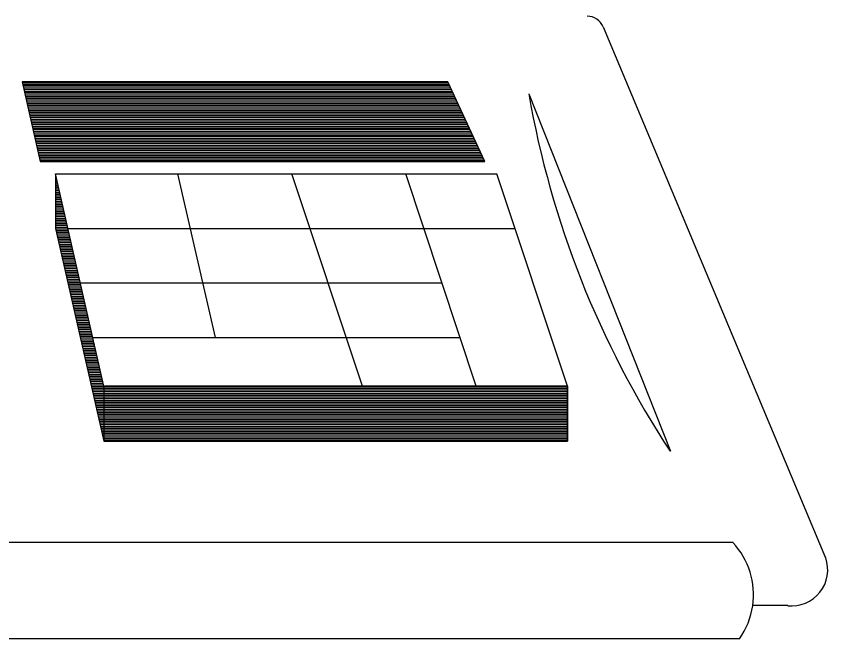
# Model space of a CAD drawing. Extents: x 22388.1 to 22405.7, y 22369.6 to 22390.4.
# Drawn here: x 22401.3263 to 22401.4809, y 22370.0604 to 22370.1789 of the extents above; entities that cross this region are included whole.
import ezdxf

# ---------------------------------------------------------------- set-up
doc = ezdxf.new("R2010")
doc.units = 0
for name, color, linetype in [('Level 2', 7, 'Continuous'), ('Level 25', 7, 'Continuous'), ('Level 5', 7, 'Continuous'), ('Level 7', 7, 'Continuous')]:
    doc.layers.add(name, color=color, linetype=linetype)

msp = doc.modelspace()

# ---------------------------------------------------------------- linework, layer by layer
at = {"layer": 'Level 2'}
for p, q in [((22401.32742772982, 22370.166425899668), (22401.33088606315, 22370.151259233)), ((22401.32742772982, 22370.166425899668), (22401.40855272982, 22370.166425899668)), ((22401.32751106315, 22370.166259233), (22401.408677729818, 22370.166259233)), ((22401.327552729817, 22370.165925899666), (22401.408802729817, 22370.165925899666)), ((22401.32763606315, 22370.165634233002), (22401.408969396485, 22370.165634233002)), ((22401.327719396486, 22370.16530089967), (22401.40913606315, 22370.16530089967)), ((22401.415594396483, 22370.151259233), (22401.40855272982, 22370.166425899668)), ((22401.327761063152, 22370.164967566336), (22401.409261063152, 22370.164967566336)), ((22401.327844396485, 22370.164592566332), (22401.40938606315, 22370.164592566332)), ((22401.327969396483, 22370.16430089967), (22401.409594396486, 22370.16430089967)), ((22401.328011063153, 22370.163967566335), (22401.409719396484, 22370.163967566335)), ((22401.328094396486, 22370.163634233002), (22401.409844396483, 22370.163634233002)), ((22401.423969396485, 22370.164134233), (22401.450927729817, 22370.096092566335)), ((22401.32813606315, 22370.163342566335), (22401.410052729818, 22370.163342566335)), ((22401.328219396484, 22370.162967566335), (22401.410177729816, 22370.162967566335)), ((22401.328302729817, 22370.162634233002), (22401.410344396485, 22370.162634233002)), ((22401.328344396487, 22370.16230089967), (22401.41051106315, 22370.16230089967)), ((22401.328469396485, 22370.162009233), (22401.410636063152, 22370.162009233)), ((22401.328552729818, 22370.161675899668), (22401.41076106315, 22370.161675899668)), ((22401.328594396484, 22370.16130089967), (22401.410969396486, 22370.16130089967)), ((22401.32867772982, 22370.160967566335), (22401.411094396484, 22370.160967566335)), ((22401.328761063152, 22370.160675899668), (22401.411219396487, 22370.160675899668)), ((22401.32880272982, 22370.160342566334), (22401.411427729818, 22370.160342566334)), ((22401.328927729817, 22370.160009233), (22401.411552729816, 22370.160009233)), ((22401.328969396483, 22370.159675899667), (22401.411719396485, 22370.159675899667)), ((22401.32905272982, 22370.159342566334), (22401.41188606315, 22370.159342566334)), ((22401.329136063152, 22370.159009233), (22401.412011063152, 22370.159009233)), ((22401.329219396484, 22370.158675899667), (22401.41213606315, 22370.158675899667)), ((22401.32926106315, 22370.158384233), (22401.412344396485, 22370.158384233)), ((22401.329386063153, 22370.158009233), (22401.412469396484, 22370.158009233)), ((22401.32942772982, 22370.157675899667), (22401.412594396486, 22370.157675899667)), ((22401.32951106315, 22370.157384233), (22401.412802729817, 22370.157384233)), ((22401.329594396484, 22370.157050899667), (22401.41292772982, 22370.157050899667)), ((22401.32963606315, 22370.156717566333), (22401.41305272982, 22370.156717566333)), ((22401.329719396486, 22370.156342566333), (22401.413261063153, 22370.156342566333)), ((22401.32980272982, 22370.156050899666), (22401.413386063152, 22370.156050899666)), ((22401.32988606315, 22370.155717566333), (22401.41351106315, 22370.155717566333)), ((22401.329969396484, 22370.155384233), (22401.413719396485, 22370.155384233)), ((22401.33005272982, 22370.155092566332), (22401.413844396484, 22370.155092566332)), ((22401.330094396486, 22370.154717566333), (22401.413969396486, 22370.154717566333)), ((22401.33017772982, 22370.154384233), (22401.414177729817, 22370.154384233)), ((22401.33026106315, 22370.154050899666), (22401.41430272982, 22370.154050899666)), ((22401.330344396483, 22370.153759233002), (22401.41442772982, 22370.153759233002)), ((22401.33042772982, 22370.15342589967), (22401.414636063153, 22370.15342589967)), ((22401.330469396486, 22370.153050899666), (22401.41476106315, 22370.153050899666)), ((22401.330552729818, 22370.152717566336), (22401.41488606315, 22370.152717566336)), ((22401.33063606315, 22370.15242589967), (22401.415094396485, 22370.15242589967)), ((22401.330719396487, 22370.152092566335), (22401.415219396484, 22370.152092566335)), ((22401.33080272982, 22370.151759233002), (22401.415344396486, 22370.151759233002)), ((22401.33088606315, 22370.15142589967), (22401.415552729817, 22370.15142589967)), ((22401.33088606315, 22370.151259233), (22401.415594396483, 22370.151259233)), ((22401.343011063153, 22370.108467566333), (22401.33380272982, 22370.148925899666)), ((22401.33380272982, 22370.148925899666), (22401.33380272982, 22370.138467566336)), ((22401.33380272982, 22370.14867589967), (22401.333844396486, 22370.14867589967)), ((22401.33380272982, 22370.148342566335), (22401.333969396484, 22370.148342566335)), ((22401.33380272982, 22370.148009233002), (22401.33401106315, 22370.148009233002)), ((22401.33380272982, 22370.14767589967), (22401.334094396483, 22370.14767589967)), ((22401.33380272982, 22370.147384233), (22401.33417772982, 22370.147384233)), ((22401.33380272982, 22370.147009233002), (22401.334219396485, 22370.147009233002)), ((22401.33380272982, 22370.14667589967), (22401.334302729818, 22370.14667589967)), ((22401.33380272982, 22370.146384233), (22401.33438606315, 22370.146384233)), ((22401.33380272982, 22370.146050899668), (22401.334469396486, 22370.146050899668)), ((22401.33380272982, 22370.145717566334), (22401.33455272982, 22370.145717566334)), ((22401.33380272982, 22370.145342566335), (22401.334594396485, 22370.145342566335)), ((22401.33380272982, 22370.145050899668), (22401.334677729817, 22370.145050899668)), ((22401.33380272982, 22370.144717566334), (22401.33476106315, 22370.144717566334)), ((22401.33380272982, 22370.144384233), (22401.334844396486, 22370.144384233)), ((22401.33380272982, 22370.144092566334), (22401.33492772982, 22370.144092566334)), ((22401.33380272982, 22370.143717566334), (22401.33501106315, 22370.143717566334)), ((22401.33380272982, 22370.143384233), (22401.335052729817, 22370.143384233)), ((22401.33380272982, 22370.143050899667), (22401.335136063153, 22370.143050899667)), ((22401.33380272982, 22370.142759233), (22401.33517772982, 22370.142759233)), ((22401.33380272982, 22370.142425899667), (22401.335302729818, 22370.142425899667)), ((22401.33380272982, 22370.142050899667), (22401.33538606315, 22370.142050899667)), ((22401.33380272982, 22370.141717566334), (22401.335427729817, 22370.141717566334)), ((22401.33380272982, 22370.141425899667), (22401.335511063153, 22370.141425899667)), ((22401.33380272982, 22370.141092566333), (22401.335594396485, 22370.141092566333)), ((22401.33380272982, 22370.140759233), (22401.33563606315, 22370.140759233)), ((22401.33380272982, 22370.140425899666), (22401.33576106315, 22370.140425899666)), ((22401.33380272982, 22370.140092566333), (22401.335844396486, 22370.140092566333)), ((22401.33380272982, 22370.139759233), (22401.335886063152, 22370.139759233)), ((22401.33380272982, 22370.139425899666), (22401.335969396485, 22370.139425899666)), ((22401.33380272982, 22370.139134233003), (22401.33601106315, 22370.139134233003)), ((22401.33380272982, 22370.138759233), (22401.336094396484, 22370.138759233)), ((22401.33380272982, 22370.138425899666), (22401.336219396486, 22370.138425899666)), ((22401.33392772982, 22370.138134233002), (22401.336261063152, 22370.138134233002)), ((22401.333969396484, 22370.13780089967), (22401.336344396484, 22370.13780089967)), ((22401.334052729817, 22370.137467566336), (22401.336427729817, 22370.137467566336)), ((22401.334136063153, 22370.137092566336), (22401.336469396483, 22370.137092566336)), ((22401.33417772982, 22370.13680089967), (22401.33655272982, 22370.13680089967)), ((22401.33426106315, 22370.136467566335), (22401.336677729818, 22370.136467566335)), ((22401.334302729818, 22370.136134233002), (22401.336719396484, 22370.136134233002)), ((22401.334427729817, 22370.135842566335), (22401.336802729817, 22370.135842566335)), ((22401.334511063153, 22370.135467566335), (22401.336886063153, 22370.135467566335)), ((22401.334594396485, 22370.135134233), (22401.33692772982, 22370.135134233)), ((22401.33463606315, 22370.13480089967), (22401.33701106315, 22370.13480089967)), ((22401.334719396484, 22370.134509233), (22401.337052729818, 22370.134509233)), ((22401.33476106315, 22370.134175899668), (22401.33717772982, 22370.134175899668)), ((22401.334886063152, 22370.133800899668), (22401.337261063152, 22370.133800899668)), ((22401.334969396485, 22370.133467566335), (22401.33730272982, 22370.133467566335)), ((22401.33501106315, 22370.133175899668), (22401.33738606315, 22370.133175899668)), ((22401.335094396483, 22370.132842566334), (22401.337469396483, 22370.132842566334)), ((22401.335136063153, 22370.132509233), (22401.337511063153, 22370.132509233)), ((22401.335219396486, 22370.132175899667), (22401.337636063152, 22370.132175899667)), ((22401.335344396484, 22370.131842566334), (22401.337719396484, 22370.131842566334)), ((22401.335427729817, 22370.131509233), (22401.33776106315, 22370.131509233)), ((22401.335469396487, 22370.131175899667), (22401.337844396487, 22370.131175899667)), ((22401.33555272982, 22370.130884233), (22401.337886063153, 22370.130884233)), ((22401.335594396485, 22370.130509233), (22401.337969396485, 22370.130509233)), ((22401.335677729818, 22370.130175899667), (22401.338094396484, 22370.130175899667)), ((22401.335802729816, 22370.129884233), (22401.33813606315, 22370.129884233)), ((22401.335844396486, 22370.129550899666), (22401.338219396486, 22370.129550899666)), ((22401.33592772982, 22370.129217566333), (22401.33830272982, 22370.129217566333)), ((22401.335969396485, 22370.128842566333), (22401.338344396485, 22370.128842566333)), ((22401.336052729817, 22370.128550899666), (22401.338427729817, 22370.128550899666)), ((22401.33613606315, 22370.128217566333), (22401.33855272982, 22370.128217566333)), ((22401.336261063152, 22370.127884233), (22401.338594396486, 22370.127884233)), ((22401.33630272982, 22370.127592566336), (22401.33867772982, 22370.127592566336)), ((22401.33638606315, 22370.127217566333), (22401.338719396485, 22370.127217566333)), ((22401.336427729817, 22370.126884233), (22401.338802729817, 22370.126884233)), ((22401.336511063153, 22370.126550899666), (22401.338886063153, 22370.126550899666)), ((22401.336594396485, 22370.126259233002), (22401.33901106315, 22370.126259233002)), ((22401.336677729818, 22370.12592589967), (22401.339052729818, 22370.12592589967)), ((22401.33676106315, 22370.12555089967), (22401.33913606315, 22370.12555089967)), ((22401.336802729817, 22370.125217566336), (22401.339177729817, 22370.125217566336)), ((22401.336886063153, 22370.12492589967), (22401.339261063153, 22370.12492589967)), ((22401.336969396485, 22370.124592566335), (22401.339344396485, 22370.124592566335)), ((22401.337052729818, 22370.124259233), (22401.339427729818, 22370.124259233)), ((22401.33713606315, 22370.12392589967), (22401.33951106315, 22370.12392589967)), ((22401.337219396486, 22370.123592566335), (22401.33955272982, 22370.123592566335)), ((22401.337261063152, 22370.123259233), (22401.339636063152, 22370.123259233)), ((22401.337344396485, 22370.12292589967), (22401.339719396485, 22370.12292589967)), ((22401.337427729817, 22370.122634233), (22401.339802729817, 22370.122634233)), ((22401.337469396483, 22370.122259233), (22401.339886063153, 22370.122259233)), ((22401.337594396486, 22370.121925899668), (22401.339969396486, 22370.121925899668)), ((22401.337636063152, 22370.121634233), (22401.340011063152, 22370.121634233)), ((22401.337719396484, 22370.121300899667), (22401.340094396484, 22370.121300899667)), ((22401.337802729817, 22370.120967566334), (22401.340177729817, 22370.120967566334)), ((22401.337886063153, 22370.120592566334), (22401.340219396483, 22370.120592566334)), ((22401.33792772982, 22370.120300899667), (22401.340344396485, 22370.120300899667)), ((22401.338052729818, 22370.119967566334), (22401.34038606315, 22370.119967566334)), ((22401.338094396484, 22370.119634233), (22401.340469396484, 22370.119634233)), ((22401.338177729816, 22370.119342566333), (22401.340552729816, 22370.119342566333)), ((22401.338261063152, 22370.118967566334), (22401.340636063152, 22370.118967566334)), ((22401.33830272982, 22370.118634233), (22401.34067772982, 22370.118634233)), ((22401.33838606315, 22370.118300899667), (22401.340802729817, 22370.118300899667)), ((22401.33851106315, 22370.118009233), (22401.340844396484, 22370.118009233)), ((22401.33855272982, 22370.117675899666), (22401.34092772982, 22370.117675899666)), ((22401.338636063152, 22370.117300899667), (22401.341011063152, 22370.117300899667)), ((22401.338719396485, 22370.116967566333), (22401.34105272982, 22370.116967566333)), ((22401.33876106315, 22370.116675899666), (22401.34113606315, 22370.116675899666)), ((22401.338844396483, 22370.116342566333), (22401.341177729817, 22370.116342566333)), ((22401.338886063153, 22370.116009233), (22401.34130272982, 22370.116009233)), ((22401.33901106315, 22370.115675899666), (22401.34138606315, 22370.115675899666)), ((22401.339094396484, 22370.115342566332), (22401.341469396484, 22370.115342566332)), ((22401.33913606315, 22370.115009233), (22401.34151106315, 22370.115009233)), ((22401.339219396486, 22370.11467589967), (22401.341594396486, 22370.11467589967)), ((22401.33930272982, 22370.114384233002), (22401.341636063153, 22370.114384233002)), ((22401.339344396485, 22370.114009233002), (22401.34176106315, 22370.114009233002)), ((22401.339469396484, 22370.11367589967), (22401.341844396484, 22370.11367589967)), ((22401.33955272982, 22370.113384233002), (22401.34188606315, 22370.113384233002)), ((22401.339594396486, 22370.11305089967), (22401.341969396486, 22370.11305089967)), ((22401.33967772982, 22370.112717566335), (22401.342011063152, 22370.112717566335)), ((22401.339719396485, 22370.112342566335), (22401.342094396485, 22370.112342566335)), ((22401.339802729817, 22370.11205089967), (22401.342219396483, 22370.11205089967)), ((22401.33992772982, 22370.111717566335), (22401.34230272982, 22370.111717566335)), ((22401.339969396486, 22370.111384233), (22401.342344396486, 22370.111384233)), ((22401.340052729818, 22370.111092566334), (22401.342427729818, 22370.111092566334)), ((22401.34013606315, 22370.110717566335), (22401.342469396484, 22370.110717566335)), ((22401.340177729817, 22370.110384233), (22401.342552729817, 22370.110384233)), ((22401.340261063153, 22370.110050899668), (22401.34267772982, 22370.110050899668)), ((22401.34038606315, 22370.109759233), (22401.342719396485, 22370.109759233)), ((22401.340427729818, 22370.109425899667), (22401.342802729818, 22370.109425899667)), ((22401.34051106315, 22370.109050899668), (22401.34288606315, 22370.109050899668)), ((22401.340552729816, 22370.108717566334), (22401.342927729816, 22370.108717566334)), ((22401.340636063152, 22370.108425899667), (22401.431344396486, 22370.108425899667)), ((22401.340719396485, 22370.108092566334), (22401.431344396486, 22370.108092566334)), ((22401.343011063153, 22370.108467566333), (22401.36605272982, 22370.108467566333)), ((22401.343011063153, 22370.108467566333), (22401.431344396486, 22370.108467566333)), ((22401.343011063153, 22370.108467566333), (22401.343011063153, 22370.098009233)), ((22401.431344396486, 22370.108467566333), (22401.431344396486, 22370.098009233)), ((22401.340802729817, 22370.107759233), (22401.431344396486, 22370.107759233)), ((22401.34088606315, 22370.107425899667), (22401.431344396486, 22370.107425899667)), ((22401.340969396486, 22370.107092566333), (22401.431344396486, 22370.107092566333)), ((22401.341011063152, 22370.106759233), (22401.431344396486, 22370.106759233)), ((22401.341094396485, 22370.106425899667), (22401.431344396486, 22370.106425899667)), ((22401.341177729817, 22370.106134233), (22401.431344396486, 22370.106134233)), ((22401.341261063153, 22370.105759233), (22401.431344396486, 22370.105759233)), ((22401.341344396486, 22370.105425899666), (22401.431344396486, 22370.105425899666)), ((22401.341427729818, 22370.105134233), (22401.431344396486, 22370.105134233)), ((22401.341469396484, 22370.104800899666), (22401.431344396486, 22370.104800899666)), ((22401.341552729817, 22370.104467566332), (22401.431344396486, 22370.104467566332)), ((22401.341594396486, 22370.104092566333), (22401.431344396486, 22370.104092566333)), ((22401.341719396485, 22370.103800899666), (22401.431344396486, 22370.103800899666)), ((22401.341802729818, 22370.103467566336), (22401.431344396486, 22370.103467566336)), ((22401.341844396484, 22370.103134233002), (22401.431344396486, 22370.103134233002)), ((22401.34192772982, 22370.102842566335), (22401.431344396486, 22370.102842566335)), ((22401.342011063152, 22370.102467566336), (22401.431344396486, 22370.102467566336)), ((22401.34205272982, 22370.102134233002), (22401.431344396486, 22370.102134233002)), ((22401.342177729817, 22370.10180089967), (22401.431344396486, 22370.10180089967)), ((22401.342261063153, 22370.101509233), (22401.431344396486, 22370.101509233)), ((22401.34230272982, 22370.10117589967), (22401.431344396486, 22370.10117589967)), ((22401.342386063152, 22370.10080089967), (22401.431344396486, 22370.10080089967)), ((22401.342427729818, 22370.100467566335), (22401.431344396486, 22370.100467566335)), ((22401.34251106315, 22370.100175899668), (22401.431344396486, 22370.100175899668)), ((22401.342636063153, 22370.099842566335), (22401.431344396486, 22370.099842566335)), ((22401.34267772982, 22370.099509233), (22401.431344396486, 22370.099509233)), ((22401.34276106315, 22370.099175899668), (22401.431344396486, 22370.099175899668)), ((22401.342844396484, 22370.098842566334), (22401.431344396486, 22370.098842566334)), ((22401.34288606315, 22370.098509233), (22401.431344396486, 22370.098509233)), ((22401.342969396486, 22370.098175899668), (22401.431344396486, 22370.098175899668)), ((22401.343011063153, 22370.098009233), (22401.431344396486, 22370.098009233)), ((22401.462886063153, 22370.07867589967), (22401.14530272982, 22370.07867589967))]:
    msp.add_line(p, q, dxfattribs=at)
msp.add_lwpolyline([(22401.32742772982, 22370.166425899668), (22401.33088606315, 22370.151259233), (22401.415594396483, 22370.151259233), (22401.40855272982, 22370.166425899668)], close=True, dxfattribs=at)
for centre, radius, start, end in [((22401.60104294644, 22370.19488498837), 0.17973135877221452, 189.85119722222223, 213.35193055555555), ((22401.452200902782, 22370.068766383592), 0.014565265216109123, 351.6342388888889, 42.77724444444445)]:
    msp.add_arc(centre, radius, start, end, dxfattribs=at)
at = {"layer": 'Level 25'}
msp.add_line((22401.33380272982, 22370.138467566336), (22401.343011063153, 22370.098009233), dxfattribs=at)
msp.add_lwpolyline([(22401.33380272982, 22370.148925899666), (22401.33380272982, 22370.138467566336), (22401.343011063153, 22370.098009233), (22401.431344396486, 22370.098009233), (22401.431344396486, 22370.108467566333), (22401.343011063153, 22370.108467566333)], close=True, dxfattribs=at)
at = {"layer": 'Level 5'}
for p, q in [((22401.438136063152, 22370.176884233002), (22401.480511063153, 22370.075800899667)), ((22401.473302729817, 22370.066675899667), (22401.466594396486, 22370.066675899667)), ((22401.46413606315, 22370.060384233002), (22401.14530272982, 22370.060384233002))]:
    msp.add_line(p, q, dxfattribs=at)
for centre, radius, start, end in [((22401.474001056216, 22370.07352468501), 0.0069148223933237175, 264.038675, 19.252799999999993), ((22401.452200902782, 22370.068766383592), 0.014565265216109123, 324.8062722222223, 351.63423888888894)]:
    msp.add_arc(centre, radius, start, end, dxfattribs=at)
at = {"layer": 'Level 7'}
for p, q in [((22401.33380272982, 22370.148925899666), (22401.417844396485, 22370.148925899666)), ((22401.36426106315, 22370.117759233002), (22401.35713606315, 22370.148925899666)), ((22401.39230272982, 22370.108467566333), (22401.378844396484, 22370.148925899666)), ((22401.413969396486, 22370.108467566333), (22401.40051106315, 22370.148925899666)), ((22401.431344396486, 22370.108467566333), (22401.417844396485, 22370.148925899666)), ((22401.33613606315, 22370.138509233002), (22401.421302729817, 22370.138509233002)), ((22401.33855272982, 22370.128175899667), (22401.407427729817, 22370.128175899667)), ((22401.34092772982, 22370.117759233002), (22401.410844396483, 22370.117759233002))]:
    msp.add_line(p, q, dxfattribs=at)
msp.add_arc((22401.435072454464, 22370.175616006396), 0.0032999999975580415, 22.768677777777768, 90, dxfattribs=at)

doc.saveas('drawing.dxf')
